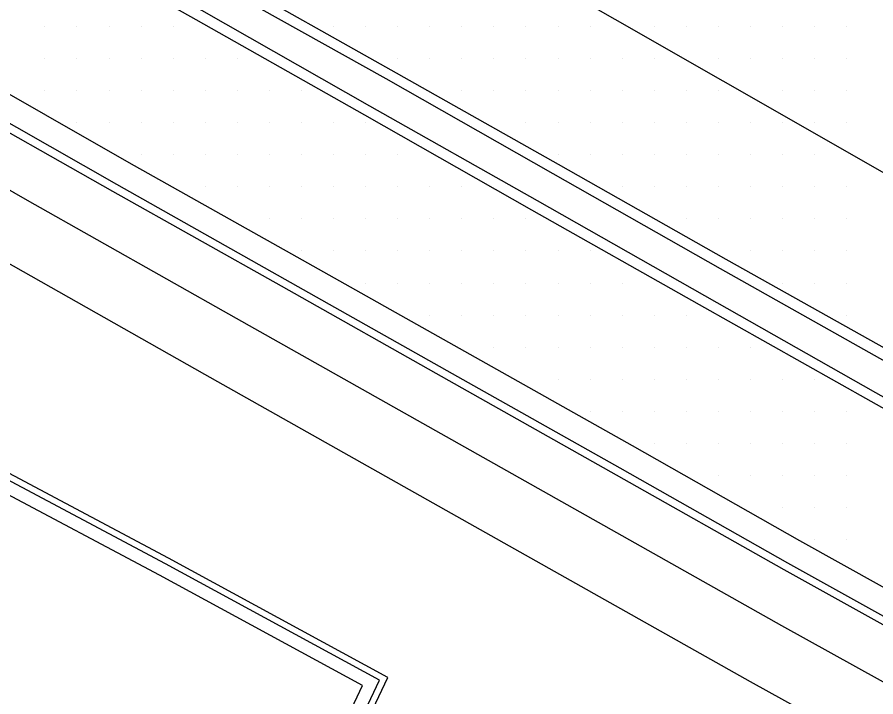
# Model space of a CAD drawing. Extents: x 1762120 to 1766775, y 709485 to 712965.
# Drawn here: x 1766381.6 to 1766448.5, y 709881.5 to 709934.5 of the extents above; entities that cross this region are included whole.
import ezdxf

# ---------------------------------------------------------------- set-up
doc = ezdxf.new("R2010")
doc.units = 0
for name, color, linetype in [('Exist DTM Drainline', 7, 'Continuous'), ('Exist DTM Scan Elevation Point', 7, 'Continuous'), ('Exist Roads Concrete Median Barrier', 7, 'Continuous'), ('Exist Roads Curbs', 7, 'Continuous'), ('Exist Roads EOP', 7, 'Continuous'), ('Exist Roads EOT', 7, 'Continuous'), ('PH Exist DTM Breakline', 7, 'Continuous')]:
    doc.layers.add(name, color=color, linetype=linetype)

msp = doc.modelspace()

# ---------------------------------------------------------------- linework, layer by layer
at = {"layer": 'Exist DTM Drainline'}
msp.add_lwpolyline([(1766373.173, 709930.678), (1766376.305, 709928.883), (1766389.337, 709921.457), (1766402.448, 709914.064), (1766415.507, 709906.684), (1766428.578, 709899.325), (1766441.631, 709891.936), (1766454.736, 709884.64)], dxfattribs=at)
at = {"layer": 'Exist DTM Scan Elevation Point'}
for p, q in [((1766383.75, 709933.75), (1766383.75, 709933.75)), ((1766386.25, 709933.75), (1766386.25, 709933.75)), ((1766388.75, 709933.75), (1766388.75, 709933.75)), ((1766391.25, 709933.75), (1766391.25, 709933.75)), ((1766393.75, 709933.75), (1766393.75, 709933.75)), ((1766406.25, 709933.75), (1766406.25, 709933.75)), ((1766408.75, 709933.75), (1766408.75, 709933.75)), ((1766411.25, 709933.75), (1766411.25, 709933.75)), ((1766413.75, 709933.75), (1766413.75, 709933.75)), ((1766416.25, 709933.75), (1766416.25, 709933.75)), ((1766418.75, 709933.75), (1766418.75, 709933.75)), ((1766421.25, 709933.75), (1766421.25, 709933.75)), ((1766423.75, 709933.75), (1766423.75, 709933.75)), ((1766426.25, 709933.75), (1766426.25, 709933.75)), ((1766431.25, 709933.75), (1766431.25, 709933.75)), ((1766433.75, 709933.75), (1766433.75, 709933.75)), ((1766436.25, 709933.75), (1766436.25, 709933.75)), ((1766438.75, 709933.75), (1766438.75, 709933.75)), ((1766441.25, 709933.75), (1766441.25, 709933.75)), ((1766443.75, 709933.75), (1766443.75, 709933.75)), ((1766446.25, 709933.75), (1766446.25, 709933.75)), ((1766383.75, 709931.25), (1766383.75, 709931.25)), ((1766386.25, 709931.25), (1766386.25, 709931.25)), ((1766388.75, 709931.25), (1766388.75, 709931.25)), ((1766391.25, 709931.25), (1766391.25, 709931.25)), ((1766393.75, 709931.25), (1766393.75, 709931.25)), ((1766396.25, 709931.25), (1766396.25, 709931.25)), ((1766398.75, 709931.25), (1766398.75, 709931.25)), ((1766411.25, 709931.25), (1766411.25, 709931.25)), ((1766413.75, 709931.25), (1766413.75, 709931.25)), ((1766416.25, 709931.25), (1766416.25, 709931.25)), ((1766418.75, 709931.25), (1766418.75, 709931.25)), ((1766421.25, 709931.25), (1766421.25, 709931.25)), ((1766423.75, 709931.25), (1766423.75, 709931.25)), ((1766426.25, 709931.25), (1766426.25, 709931.25)), ((1766428.75, 709931.25), (1766428.75, 709931.25)), ((1766431.25, 709931.25), (1766431.25, 709931.25)), ((1766436.25, 709931.25), (1766436.25, 709931.25)), ((1766438.75, 709931.25), (1766438.75, 709931.25)), ((1766441.25, 709931.25), (1766441.25, 709931.25)), ((1766443.75, 709931.25), (1766443.75, 709931.25)), ((1766446.25, 709931.25), (1766446.25, 709931.25)), ((1766383.75, 709928.75), (1766383.75, 709928.75)), ((1766386.25, 709928.75), (1766386.25, 709928.75)), ((1766388.75, 709928.75), (1766388.75, 709928.75)), ((1766391.25, 709928.75), (1766391.25, 709928.75)), ((1766393.75, 709928.75), (1766393.75, 709928.75)), ((1766396.25, 709928.75), (1766396.25, 709928.75)), ((1766398.75, 709928.75), (1766398.75, 709928.75)), ((1766401.25, 709928.75), (1766401.25, 709928.75)), ((1766403.75, 709928.75), (1766403.75, 709928.75)), ((1766416.25, 709928.75), (1766416.25, 709928.75)), ((1766418.75, 709928.75), (1766418.75, 709928.75)), ((1766421.25, 709928.75), (1766421.25, 709928.75)), ((1766423.75, 709928.75), (1766423.75, 709928.75)), ((1766426.25, 709928.75), (1766426.25, 709928.75)), ((1766428.75, 709928.75), (1766428.75, 709928.75)), ((1766431.25, 709928.75), (1766431.25, 709928.75)), ((1766433.75, 709928.75), (1766433.75, 709928.75)), ((1766436.25, 709928.75), (1766436.25, 709928.75)), ((1766441.25, 709928.75), (1766441.25, 709928.75)), ((1766443.75, 709928.75), (1766443.75, 709928.75)), ((1766446.25, 709928.75), (1766446.25, 709928.75)), ((1766386.25, 709926.25), (1766386.25, 709926.25)), ((1766388.75, 709926.25), (1766388.75, 709926.25)), ((1766391.25, 709926.25), (1766391.25, 709926.25)), ((1766393.75, 709926.25), (1766393.75, 709926.25)), ((1766396.25, 709926.25), (1766396.25, 709926.25)), ((1766398.75, 709926.25), (1766398.75, 709926.25)), ((1766401.25, 709926.25), (1766401.25, 709926.25)), ((1766403.75, 709926.25), (1766403.75, 709926.25)), ((1766406.25, 709926.25), (1766406.25, 709926.25)), ((1766408.75, 709926.25), (1766408.75, 709926.25)), ((1766421.25, 709926.25), (1766421.25, 709926.25)), ((1766423.75, 709926.25), (1766423.75, 709926.25)), ((1766426.25, 709926.25), (1766426.25, 709926.25)), ((1766428.75, 709926.25), (1766428.75, 709926.25)), ((1766431.25, 709926.25), (1766431.25, 709926.25)), ((1766433.75, 709926.25), (1766433.75, 709926.25)), ((1766436.25, 709926.25), (1766436.25, 709926.25)), ((1766438.75, 709926.25), (1766438.75, 709926.25)), ((1766441.25, 709926.25), (1766441.25, 709926.25)), ((1766443.75, 709926.25), (1766443.75, 709926.25)), ((1766446.25, 709926.25), (1766446.25, 709926.25)), ((1766391.25, 709923.75), (1766391.25, 709923.75)), ((1766393.75, 709923.75), (1766393.75, 709923.75)), ((1766396.25, 709923.75), (1766396.25, 709923.75)), ((1766398.75, 709923.75), (1766398.75, 709923.75)), ((1766401.25, 709923.75), (1766401.25, 709923.75)), ((1766403.75, 709923.75), (1766403.75, 709923.75)), ((1766406.25, 709923.75), (1766406.25, 709923.75)), ((1766408.75, 709923.75), (1766408.75, 709923.75)), ((1766411.25, 709923.75), (1766411.25, 709923.75)), ((1766423.75, 709923.75), (1766423.75, 709923.75)), ((1766426.25, 709923.75), (1766426.25, 709923.75)), ((1766428.75, 709923.75), (1766428.75, 709923.75)), ((1766431.25, 709923.75), (1766431.25, 709923.75)), ((1766433.75, 709923.75), (1766433.75, 709923.75)), ((1766436.25, 709923.75), (1766436.25, 709923.75)), ((1766438.75, 709923.75), (1766438.75, 709923.75)), ((1766441.25, 709923.75), (1766441.25, 709923.75)), ((1766443.75, 709923.75), (1766443.75, 709923.75)), ((1766396.25, 709921.25), (1766396.25, 709921.25)), ((1766398.75, 709921.25), (1766398.75, 709921.25)), ((1766401.25, 709921.25), (1766401.25, 709921.25)), ((1766403.75, 709921.25), (1766403.75, 709921.25)), ((1766406.25, 709921.25), (1766406.25, 709921.25)), ((1766408.75, 709921.25), (1766408.75, 709921.25)), ((1766411.25, 709921.25), (1766411.25, 709921.25)), ((1766413.75, 709921.25), (1766413.75, 709921.25)), ((1766416.25, 709921.25), (1766416.25, 709921.25)), ((1766428.75, 709921.25), (1766428.75, 709921.25)), ((1766431.25, 709921.25), (1766431.25, 709921.25)), ((1766433.75, 709921.25), (1766433.75, 709921.25)), ((1766436.25, 709921.25), (1766436.25, 709921.25)), ((1766438.75, 709921.25), (1766438.75, 709921.25)), ((1766441.25, 709921.25), (1766441.25, 709921.25)), ((1766443.75, 709921.25), (1766443.75, 709921.25)), ((1766446.25, 709921.25), (1766446.25, 709921.25)), ((1766401.25, 709918.75), (1766401.25, 709918.75)), ((1766403.75, 709918.75), (1766403.75, 709918.75)), ((1766406.25, 709918.75), (1766406.25, 709918.75)), ((1766408.75, 709918.75), (1766408.75, 709918.75)), ((1766411.25, 709918.75), (1766411.25, 709918.75)), ((1766413.75, 709918.75), (1766413.75, 709918.75)), ((1766416.25, 709918.75), (1766416.25, 709918.75)), ((1766418.75, 709918.75), (1766418.75, 709918.75)), ((1766421.25, 709918.75), (1766421.25, 709918.75)), ((1766433.75, 709918.75), (1766433.75, 709918.75)), ((1766436.25, 709918.75), (1766436.25, 709918.75)), ((1766438.75, 709918.75), (1766438.75, 709918.75)), ((1766441.25, 709918.75), (1766441.25, 709918.75)), ((1766443.75, 709918.75), (1766443.75, 709918.75)), ((1766446.25, 709918.75), (1766446.25, 709918.75)), ((1766403.75, 709916.25), (1766403.75, 709916.25)), ((1766406.25, 709916.25), (1766406.25, 709916.25)), ((1766408.75, 709916.25), (1766408.75, 709916.25)), ((1766411.25, 709916.25), (1766411.25, 709916.25)), ((1766413.75, 709916.25), (1766413.75, 709916.25)), ((1766416.25, 709916.25), (1766416.25, 709916.25)), ((1766418.75, 709916.25), (1766418.75, 709916.25)), ((1766421.25, 709916.25), (1766421.25, 709916.25)), ((1766423.75, 709916.25), (1766423.75, 709916.25)), ((1766426.25, 709916.25), (1766426.25, 709916.25)), ((1766438.75, 709916.25), (1766438.75, 709916.25)), ((1766441.25, 709916.25), (1766441.25, 709916.25)), ((1766443.75, 709916.25), (1766443.75, 709916.25)), ((1766446.25, 709916.25), (1766446.25, 709916.25)), ((1766408.75, 709913.75), (1766408.75, 709913.75)), ((1766411.25, 709913.75), (1766411.25, 709913.75)), ((1766413.75, 709913.75), (1766413.75, 709913.75)), ((1766416.25, 709913.75), (1766416.25, 709913.75)), ((1766418.75, 709913.75), (1766418.75, 709913.75)), ((1766421.25, 709913.75), (1766421.25, 709913.75)), ((1766423.75, 709913.75), (1766423.75, 709913.75)), ((1766426.25, 709913.75), (1766426.25, 709913.75)), ((1766428.75, 709913.75), (1766428.75, 709913.75)), ((1766441.25, 709913.75), (1766441.25, 709913.75)), ((1766443.75, 709913.75), (1766443.75, 709913.75)), ((1766446.25, 709913.75), (1766446.25, 709913.75)), ((1766413.75, 709911.25), (1766413.75, 709911.25)), ((1766416.25, 709911.25), (1766416.25, 709911.25)), ((1766418.75, 709911.25), (1766418.75, 709911.25)), ((1766421.25, 709911.25), (1766421.25, 709911.25)), ((1766423.75, 709911.25), (1766423.75, 709911.25)), ((1766426.25, 709911.25), (1766426.25, 709911.25)), ((1766428.75, 709911.25), (1766428.75, 709911.25)), ((1766431.25, 709911.25), (1766431.25, 709911.25)), ((1766433.75, 709911.25), (1766433.75, 709911.25)), ((1766446.25, 709911.25), (1766446.25, 709911.25)), ((1766418.75, 709908.75), (1766418.75, 709908.75)), ((1766421.25, 709908.75), (1766421.25, 709908.75)), ((1766423.75, 709908.75), (1766423.75, 709908.75)), ((1766426.25, 709908.75), (1766426.25, 709908.75)), ((1766428.75, 709908.75), (1766428.75, 709908.75)), ((1766431.25, 709908.75), (1766431.25, 709908.75)), ((1766433.75, 709908.75), (1766433.75, 709908.75)), ((1766436.25, 709908.75), (1766436.25, 709908.75)), ((1766438.75, 709908.75), (1766438.75, 709908.75)), ((1766423.75, 709906.25), (1766423.75, 709906.25)), ((1766426.25, 709906.25), (1766426.25, 709906.25)), ((1766428.75, 709906.25), (1766428.75, 709906.25)), ((1766431.25, 709906.25), (1766431.25, 709906.25)), ((1766433.75, 709906.25), (1766433.75, 709906.25)), ((1766436.25, 709906.25), (1766436.25, 709906.25)), ((1766438.75, 709906.25), (1766438.75, 709906.25)), ((1766441.25, 709906.25), (1766441.25, 709906.25)), ((1766443.75, 709906.25), (1766443.75, 709906.25)), ((1766426.25, 709903.75), (1766426.25, 709903.75)), ((1766428.75, 709903.75), (1766428.75, 709903.75)), ((1766431.25, 709903.75), (1766431.25, 709903.75)), ((1766433.75, 709903.75), (1766433.75, 709903.75)), ((1766436.25, 709903.75), (1766436.25, 709903.75)), ((1766438.75, 709903.75), (1766438.75, 709903.75)), ((1766441.25, 709903.75), (1766441.25, 709903.75)), ((1766443.75, 709903.75), (1766443.75, 709903.75)), ((1766446.25, 709903.75), (1766446.25, 709903.75)), ((1766431.25, 709901.25), (1766431.25, 709901.25)), ((1766433.75, 709901.25), (1766433.75, 709901.25)), ((1766436.25, 709901.25), (1766436.25, 709901.25)), ((1766438.75, 709901.25), (1766438.75, 709901.25)), ((1766441.25, 709901.25), (1766441.25, 709901.25)), ((1766443.75, 709901.25), (1766443.75, 709901.25)), ((1766446.25, 709901.25), (1766446.25, 709901.25)), ((1766436.25, 709898.75), (1766436.25, 709898.75)), ((1766438.75, 709898.75), (1766438.75, 709898.75)), ((1766441.25, 709898.75), (1766441.25, 709898.75)), ((1766443.75, 709898.75), (1766443.75, 709898.75)), ((1766446.25, 709898.75), (1766446.25, 709898.75)), ((1766441.25, 709896.25), (1766441.25, 709896.25)), ((1766443.75, 709896.25), (1766443.75, 709896.25)), ((1766446.25, 709896.25), (1766446.25, 709896.25)), ((1766443.75, 709893.75), (1766443.75, 709893.75)), ((1766446.25, 709893.75), (1766446.25, 709893.75))]:
    msp.add_line(p, q, dxfattribs=at)
at = {"layer": 'Exist Roads Concrete Median Barrier'}
for points in [[(1766383.047, 709945.157), (1766397.17, 709937.054), (1766410.319, 709929.715), (1766423.356, 709922.296), (1766436.398, 709914.885), (1766449.648, 709907.416), (1766465.655, 709898.455), (1766479.403, 709892.457), (1766493.182, 709886.531), (1766507.005, 709880.613), (1766520.809, 709874.747), (1766534.448, 709868.842), (1766548.235, 709862.922), (1766558.245, 709858.548), (1766569.723, 709851.662), (1766574.692, 709847.013), (1766578.464, 709843.321)], [(1766381.795, 709942.975), (1766395.949, 709935.02), (1766409.06, 709927.565), (1766422.115, 709920.177), (1766435.157, 709912.766), (1766448.504, 709905.225), (1766464.647, 709896.148), (1766478.426, 709890.222), (1766492.205, 709884.296), (1766506.044, 709878.37), (1766519.832, 709872.467), (1766533.419, 709866.618), (1766547.206, 709860.698), (1766557.236, 709856.366), (1766568.491, 709849.544), (1766574.111, 709846.014), (1766578.464, 709843.321), (1766582.023, 709841.125), (1766583.562, 709840.19), (1766587.219, 709837.995), (1766588.692, 709837.088), (1766591.53, 709835.428)]]:
    msp.add_lwpolyline(points, dxfattribs=at)
at = {"layer": 'Exist Roads Curbs'}
msp.add_lwpolyline([(1766372.868, 709930.137), (1766375.984, 709928.303), (1766389.032, 709920.906), (1766402.161, 709913.527), (1766415.228, 709906.162), (1766428.293, 709898.794), (1766441.347, 709891.406), (1766454.456, 709884.118)], dxfattribs=at)
at = {"layer": 'Exist Roads EOP'}
for points in [[(1766383.411, 709945.801), (1766397.607, 709937.791), (1766410.706, 709930.385), (1766423.769, 709923.01), (1766436.824, 709915.622), (1766450.054, 709908.204), (1766465.963, 709899.17), (1766479.741, 709893.239), (1766493.52, 709887.313), (1766507.336, 709881.397), (1766521.122, 709875.489), (1766534.797, 709869.612), (1766548.584, 709863.692), (1766558.631, 709859.398), (1766570.114, 709852.347)], [(1766381.381, 709942.263), (1766395.512, 709934.302), (1766408.656, 709926.882), (1766421.694, 709919.467), (1766434.75, 709912.079), (1766448.137, 709904.532), (1766464.328, 709895.426), (1766478.105, 709889.495), (1766491.884, 709883.569), (1766505.727, 709877.642), (1766519.503, 709871.71), (1766533.079, 709865.894), (1766546.866, 709859.975), (1766556.898, 709855.647), (1766568.083, 709848.856), (1766573.73, 709845.376), (1766578.071, 709842.74), (1766581.082, 709840.895)], [(1766374.176, 709932.423), (1766377.263, 709930.577), (1766390.294, 709923.15), (1766403.396, 709915.787), (1766416.467, 709908.428), (1766429.539, 709901.072), (1766442.581, 709893.662), (1766455.685, 709886.366)]]:
    msp.add_lwpolyline(points, dxfattribs=at)
at = {"layer": 'Exist Roads EOT'}
msp.add_lwpolyline([(1766390.436, 709955.86), (1766400.555, 709950.112), (1766419.587, 709939.273), (1766445.207, 709924.616), (1766458.694, 709916.888), (1766472.072, 709909.253), (1766482.889, 709903.1), (1766496.048, 709895.584), (1766508.88, 709888.203), (1766522.033, 709880.727), (1766534.83, 709873.328), (1766547.911, 709865.749)], dxfattribs=at)
at = {"layer": 'PH Exist DTM Breakline'}
for points in [[(1766315.341, 709958.902), (1766326.855, 709952.088), (1766345.838, 709941.344), (1766363.509, 709931.065), (1766382.354, 709920.21), (1766398.661, 709911.004), (1766419.733, 709899.121), (1766441.17, 709887.038), (1766462.09, 709875.44)], [(1766312.795, 709954.599), (1766324.35, 709947.761), (1766343.349, 709937.008), (1766361.004, 709926.738), (1766379.877, 709915.866), (1766396.204, 709906.65), (1766417.277, 709894.766), (1766438.73, 709882.673), (1766459.665, 709871.067)], [(1766406.22, 709873.995), (1766410.482, 709882.99), (1766393.394, 709892.296), (1766379.364, 709899.744), (1766372.421, 709887.487), (1766370.72, 709885.054), (1766369.988, 709884.173), (1766369.249, 709883.551), (1766368.631, 709883.453), (1766368.042, 709883.624), (1766367.671, 709884.046), (1766367.325, 709884.652), (1766367.128, 709885.359), (1766367.165, 709886.436), (1766369.756, 709902.865), (1766343.982, 709908.687), (1766326.422, 709912.715), (1766309.124, 709916.619)], [(1766405.769, 709874.209), (1766409.828, 709882.777), (1766393.157, 709891.856), (1766379.559, 709899.074), (1766372.844, 709887.22), (1766371.118, 709884.75), (1766370.344, 709883.819), (1766369.465, 709883.079), (1766368.599, 709882.942), (1766367.763, 709883.184), (1766367.262, 709883.754), (1766366.86, 709884.457), (1766366.625, 709885.299), (1766366.666, 709886.483), (1766369.189, 709902.48), (1766343.871, 709908.199), (1766326.311, 709912.227), (1766309.015, 709916.132)], [(1766404.865, 709874.637), (1766408.519, 709882.351), (1766392.683, 709890.975), (1766379.95, 709897.735), (1766373.691, 709886.686), (1766371.914, 709884.143), (1766371.056, 709883.111), (1766369.896, 709882.135), (1766368.535, 709881.92), (1766367.204, 709882.304), (1766366.444, 709883.17), (1766365.931, 709884.069), (1766365.621, 709885.179), (1766365.669, 709886.579), (1766368.056, 709901.711), (1766343.649, 709907.224), (1766326.09, 709911.252), (1766308.797, 709915.156)]]:
    msp.add_lwpolyline(points, dxfattribs=at)

doc.saveas('drawing.dxf')
